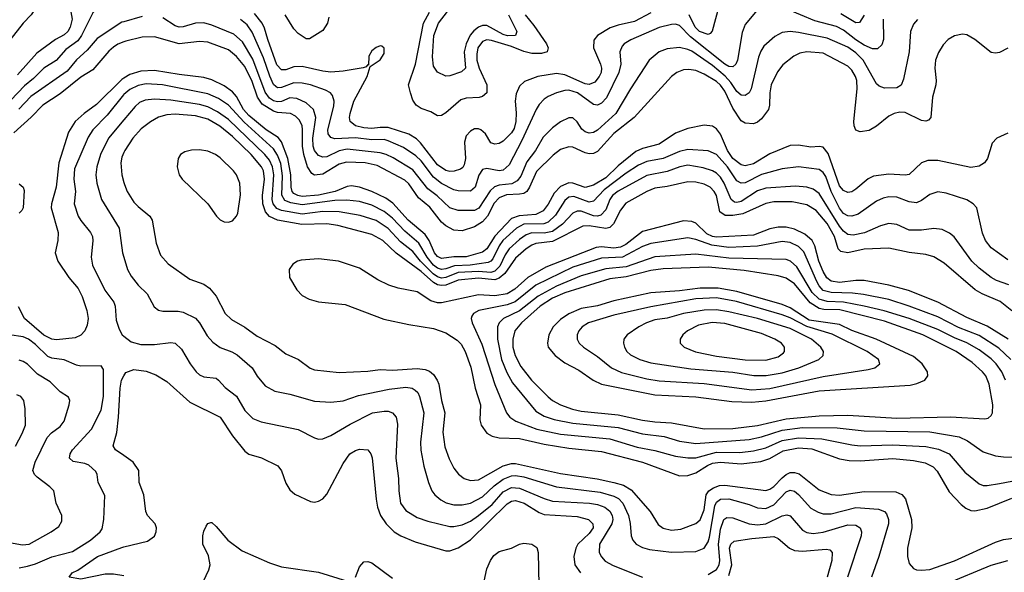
# Model space of a CAD drawing. Header units: inches. Extents: x 1308407 to 1441228, y 959628 to 1036311.
# Tile 631 of 656: x 1389493 to 1394293, y 1026713 to 1029407. Entities that reach past the tile are written whole.
import ezdxf

# ---------------------------------------------------------------- set-up
doc = ezdxf.new("R2010")
doc.units = ezdxf.units.IN
doc.header["$MEASUREMENT"] = 0
doc.layers.add('B3082', color=7, linetype='Continuous')
doc.layers.add('B3092', color=7, linetype='Continuous')

msp = doc.modelspace()

# ---------------------------------------------------------------- linework, layer by layer
at = {"layer": 'B3082', "color": 5}
for points, elevation in [([(1389957, 1030000), (1389936.9, 1029950), (1389924.7, 1029930), (1389887.1, 1029890), (1389850, 1029868), (1389727.9, 1029830), (1389670, 1029795.9), (1389630, 1029757.3), (1389577.3, 1029682.7), (1389563.1, 1029650), (1389558.2, 1029610), (1389542.5, 1029550), (1389543.9, 1029523.9), (1389560.6, 1029470), (1389561.4, 1029450), (1389548.5, 1029430), (1389509.1, 1029390.9), (1389390, 1029239.3)], 2680), ([(1390000, 1029649.3), (1389970, 1029643.4), (1389890, 1029636.5), (1389850, 1029625.2), (1389810, 1029601.7), (1389773.4, 1029570), (1389755.5, 1029544.5), (1389737.7, 1029510), (1389733.4, 1029490), (1389747.9, 1029410), (1389739.5, 1029370), (1389728.1, 1029350), (1389710, 1029333.5), (1389667.5, 1029310), (1389576.1, 1029243.9), (1389482, 1029138)], 2720), ([(1390000, 1029509.2), (1389926.5, 1029493.5), (1389886.2, 1029473.8), (1389850, 1029440.3), (1389794.8, 1029330), (1389775.9, 1029304.1), (1389717.7, 1029262.3), (1389671.1, 1029208.9), (1389610, 1029170.4), (1389559.6, 1029120.4), (1389515.4, 1029084.6), (1389450, 1029014)], 2740), ([(1390000, 1029397.3), (1389990, 1029394.6), (1389870, 1029315.2), (1389821.7, 1029258.3), (1389769, 1029211), (1389723.9, 1029156.1), (1389547.1, 1029032.9), (1389489.2, 1028970.8)], 2760), ([(1390000, 1029298.7), (1389971.8, 1029288.2), (1389950, 1029273.9), (1389926.6, 1029253.4), (1389850, 1029162.9), (1389790, 1029126.2), (1389690, 1029045.9), (1389605.3, 1028990), (1389548.4, 1028931.6), (1389463.7, 1028856.3)], 2780), ([(1390000, 1029121.7), (1389990, 1029115.6), (1389866.7, 1028993.3), (1389807.7, 1028950), (1389763.1, 1028910), (1389730, 1028859.2), (1389682.9, 1028710), (1389670.1, 1028590), (1389647.4, 1028510), (1389646.2, 1028490), (1389680.8, 1028370), (1389679.3, 1028330), (1389665.8, 1028270), (1389678.9, 1028230), (1389731.6, 1028150), (1389777.2, 1028097.2), (1389797.5, 1028057.5), (1389820.1, 1027990), (1389826, 1027950), (1389822.2, 1027917.8), (1389809.6, 1027890.4), (1389790.6, 1027869.4), (1389763.9, 1027856.1), (1389672.9, 1027847.1), (1389650, 1027849.1), (1389610, 1027868.5), (1389515.4, 1027950), (1389486.6, 1028006.6)], 2820), ([(1390000, 1029042), (1389998.9, 1029041.1), (1389918.4, 1028941.6), (1389848.9, 1028870), (1389825.8, 1028834.2), (1389760, 1028680), (1389756.6, 1028630), (1389765.4, 1028570), (1389758, 1028510), (1389777.4, 1028450), (1389790, 1028428.2), (1389838.5, 1028370), (1389847.1, 1028350), (1389849.4, 1028329.4), (1389841.5, 1028250), (1389847.4, 1028210), (1389908.2, 1028088.2), (1389952.4, 1028030), (1389959, 1028010), (1389962.9, 1027942.9), (1389977.6, 1027897.6), (1389992.4, 1027870), (1390000, 1027864.4)], 2840), ([(1390000, 1028918.3), (1389925.6, 1028830), (1389886.9, 1028750), (1389869, 1028690), (1389863.3, 1028650), (1389869.4, 1028610), (1389891.8, 1028530), (1389977.4, 1028390), (1389993.7, 1028270), (1390000, 1028249.7)], 2860), ([(1390000, 1028759.3), (1389990, 1028736.2), (1389986.1, 1028710), (1389990.1, 1028650), (1390000, 1028614.1)], 2880), ([(1389490, 1028606.4), (1389509.5, 1028590), (1389514.2, 1028574.2), (1389509.4, 1028490.6), (1389503.5, 1028476.5), (1389490, 1028463.7)], 2780), ([(1389490, 1026735.1), (1389530, 1026742.9), (1389570, 1026754.4), (1389650, 1026788.1), (1389750, 1026814), (1389838.5, 1026870), (1389885.6, 1026910), (1389894.5, 1026925.5), (1389902.9, 1026970), (1389907.2, 1027087.2), (1389875.3, 1027150), (1389870.8, 1027190), (1389864.5, 1027204.5), (1389830, 1027235.4), (1389810, 1027243.7), (1389753.8, 1027253.8), (1389735.4, 1027270), (1389738.2, 1027290), (1389750.7, 1027310), (1389842.7, 1027410), (1389890, 1027503.1), (1389901.2, 1027570), (1389900.9, 1027700.9), (1389890, 1027719.1), (1389790, 1027718.3), (1389770, 1027722.2), (1389709.1, 1027749.1), (1389650, 1027757.7), (1389630, 1027764.9), (1389570, 1027823.1), (1389535.2, 1027850), (1389510, 1027860.4), (1389443.1, 1027870)], 2840), ([(1389370, 1026871.5), (1389507.2, 1026847.2), (1389538.4, 1026850), (1389646.6, 1026910), (1389683.1, 1026936.9), (1389697.6, 1026962.4), (1389698.5, 1026990), (1389671.1, 1027050), (1389659.1, 1027110), (1389639.7, 1027130), (1389577.5, 1027177.5), (1389564.8, 1027190), (1389556.5, 1027210), (1389568.5, 1027250), (1389626, 1027370), (1389647.5, 1027392.5), (1389690, 1027423.6), (1389709.9, 1027450.1), (1389734.2, 1027530), (1389736.4, 1027550), (1389730, 1027566.6), (1389690, 1027592.2), (1389642, 1027642), (1389579.1, 1027679.1), (1389530, 1027728.2), (1389510, 1027741.4), (1389490, 1027747.5)], 2860), ([(1390000, 1027282.2), (1389960.4, 1027310), (1389948.7, 1027330), (1389965.6, 1027394.4), (1389974.8, 1027470), (1389981.9, 1027610), (1389988.8, 1027650), (1390000, 1027670)], 2820), ([(1389472.6, 1027327.4), (1389505.4, 1027390), (1389520.7, 1027430), (1389518.9, 1027510), (1389512.5, 1027550), (1389498, 1027570), (1389478.3, 1027578.3)], 2880), ([(1390000, 1026696.3), (1389950, 1026703.8), (1389910, 1026703.5), (1389790, 1026679.9), (1389733.6, 1026690), (1389748, 1026710), (1389776.3, 1026723.7), (1389872.5, 1026790), (1389990, 1026834), (1390000, 1026836.4)], 2820)]:
    msp.add_lwpolyline(points, dxfattribs=dict(at, elevation=elevation))
at = {"layer": 'B3092', "color": 5}
for points, elevation in [([(1391876, 1029430), (1391916.4, 1029350), (1391909.5, 1029330.5), (1391871.4, 1029328.6), (1391850, 1029334.2), (1391770, 1029378), (1391750, 1029378.9), (1391730, 1029371.2), (1391706.9, 1029353.1), (1391689, 1029331), (1391669.2, 1029290), (1391660.2, 1029250), (1391665.6, 1029170), (1391647.1, 1029153), (1391590, 1029133.6), (1391570, 1029131.9), (1391530, 1029150.9), (1391510, 1029180.9), (1391506.1, 1029226.1), (1391512.2, 1029330), (1391534.1, 1029390), (1391650, 1029541.1)], 2660), ([(1393096.7, 1029463.3), (1393030, 1029383.5), (1393014.8, 1029345.2), (1392991.8, 1029210), (1392984, 1029190), (1392970, 1029176.5), (1392950, 1029179.3), (1392930, 1029190.3), (1392763.8, 1029323.8), (1392710, 1029379.3), (1392690, 1029385.9), (1392670, 1029384.2), (1392610, 1029368.3), (1392471.8, 1029308.2), (1392440.7, 1029290), (1392430, 1029278), (1392418.6, 1029250), (1392424.1, 1029190), (1392413.9, 1029150), (1392353.1, 1029026.9), (1392330, 1028999.5), (1392310, 1028991.1), (1392290, 1028993.5), (1392212.6, 1029050), (1392170, 1029063.9), (1392150, 1029062.7), (1392109.2, 1029050.8), (1392070, 1029033.2), (1392050, 1029019), (1392025.8, 1028994.2), (1392010.1, 1028969.9), (1391941.2, 1028818.8), (1391879.7, 1028700.3), (1391850, 1028674.2), (1391830.5, 1028669.5), (1391770, 1028681.7), (1391750, 1028676.8), (1391730.9, 1028649.1), (1391714, 1028590), (1391690, 1028571.2), (1391630, 1028572.4), (1391610, 1028577.5), (1391550, 1028609.2), (1391510, 1028639.9), (1391450, 1028718.9), (1391424, 1028744), (1391364, 1028784), (1391290, 1028817.2), (1391270, 1028822.4), (1391210, 1028822), (1391130, 1028831.6), (1391030, 1028827), (1391010, 1028832.4), (1390997.4, 1028850), (1390995.9, 1028870), (1391025, 1028985), (1391026.5, 1029010), (1391018.3, 1029038.3), (1391008.6, 1029050), (1390983.1, 1029063.1), (1390910, 1029089.5), (1390870, 1029098.2), (1390830, 1029099.4), (1390770, 1029076.1), (1390750, 1029074.5), (1390741, 1029081), (1390730, 1029091.1), (1390711.5, 1029131.5), (1390681.7, 1029221.7), (1390626.4, 1029346.4), (1390601.9, 1029381.9), (1390570, 1029408.1)], 2740), ([(1392906, 1029490), (1392868.4, 1029351.6), (1392859.8, 1029340.2), (1392850, 1029334.2), (1392807.3, 1029350), (1392786.5, 1029370), (1392756.4, 1029430)], 2720), ([(1393702.6, 1029410), (1393704.2, 1029310), (1393695.6, 1029284.4), (1393674.9, 1029265.1), (1393650, 1029264.9), (1393610, 1029283.4), (1393569.3, 1029309.3), (1393510, 1029356.2), (1393474.7, 1029374.7), (1393370, 1029401.8), (1393230, 1029459.9)], 2740), ([(1390090, 1029422.3), (1390000, 1029397.3)], 2760), ([(1393870, 1029407.4), (1393850, 1029384.7), (1393836.3, 1029350), (1393828.9, 1029250), (1393802.5, 1029117.4), (1393790, 1029087.8), (1393770, 1029074.2), (1393710, 1029073.5), (1393683, 1029083), (1393670, 1029095.1), (1393604.8, 1029210), (1393570, 1029245.4), (1393530, 1029272.7), (1393430, 1029317.4), (1393290, 1029345), (1393250, 1029349.9), (1393210, 1029345.2), (1393175, 1029325), (1393121.6, 1029278.4), (1393106.2, 1029253.8), (1393095.7, 1029224.3), (1393059.8, 1029070), (1393049, 1029051), (1393030, 1029038.2), (1393010, 1029039.5), (1392990, 1029057), (1392960.6, 1029100.6), (1392932.1, 1029132.1), (1392870, 1029183.1), (1392770, 1029253.1), (1392750, 1029262.5), (1392710, 1029271.5), (1392650, 1029265), (1392610, 1029249.8), (1392562, 1029210), (1392470, 1029070.8), (1392398.5, 1028950), (1392310, 1028868.8), (1392290, 1028857.3), (1392270, 1028854.2), (1392250, 1028860.2), (1392233.6, 1028873.6), (1392210, 1028909.8), (1392190, 1028928.9), (1392170, 1028928.1), (1392130, 1028909), (1392090, 1028880.2), (1392045.2, 1028834.8), (1392007.3, 1028770), (1391965.8, 1028714.2), (1391935.3, 1028644.7), (1391918.9, 1028621.1), (1391892.9, 1028607.1), (1391830, 1028599.7), (1391807.5, 1028592.5), (1391786.9, 1028573.1), (1391731.6, 1028488.4), (1391710, 1028476.3), (1391630, 1028476.9), (1391590, 1028489.9), (1391528.7, 1028548.7), (1391482.8, 1028582.8), (1391410, 1028674.4), (1391313.6, 1028733.6), (1391278.9, 1028750), (1391250, 1028757.8), (1391090, 1028776), (1391050, 1028767.2), (1390990, 1028738.5), (1390970, 1028736.3), (1390950, 1028745), (1390930, 1028769.1), (1390923.6, 1028790), (1390922.6, 1028830), (1390936.5, 1028930), (1390924.6, 1028970), (1390890, 1029002.5), (1390843.6, 1029023.6), (1390810, 1029025.6), (1390770, 1029008.8), (1390750, 1029006), (1390730, 1029010.8), (1390710, 1029024.8), (1390690, 1029054.1), (1390630, 1029214.5), (1390579.8, 1029299.8), (1390537.3, 1029337.3), (1390430, 1029381.2), (1390390, 1029391.7), (1390350, 1029389.5), (1390290, 1029371.7), (1390270, 1029370.8), (1390250, 1029376.7), (1390190, 1029415.4)], 2760), ([(1392570, 1029440.5), (1392490, 1029397.8), (1392410, 1029381.2), (1392372.1, 1029367.9), (1392310.2, 1029330), (1392292.5, 1029307.5), (1392290.7, 1029270), (1392325.1, 1029190), (1392329.6, 1029170), (1392327.3, 1029150), (1392318, 1029130), (1392297.4, 1029102.6), (1392270, 1029091.5), (1392250, 1029095.2), (1392150, 1029138.4), (1392110, 1029144.2), (1392019.5, 1029130), (1391953.6, 1029106.4), (1391930, 1029082.7), (1391913.6, 1029046.4), (1391908.2, 1029010), (1391913.4, 1028953.4), (1391911.4, 1028911.4), (1391902.8, 1028877.2), (1391890, 1028855), (1391850, 1028814.2), (1391830, 1028803.6), (1391810, 1028800.2), (1391790, 1028807.4), (1391763.1, 1028850), (1391741.2, 1028870), (1391730, 1028874.9), (1391710, 1028874.8), (1391690, 1028864), (1391670, 1028840.2), (1391661.2, 1028810), (1391666.8, 1028730), (1391659.9, 1028700.1), (1391652.8, 1028687.2), (1391641.3, 1028678.7), (1391611.3, 1028668.7), (1391590, 1028667.4), (1391570, 1028671.2), (1391530, 1028699.2), (1391447.4, 1028807.4), (1391426.7, 1028826.7), (1391390, 1028848.8), (1391290, 1028880.8), (1391250, 1028882), (1391210, 1028877.1), (1391170, 1028880.1), (1391130.3, 1028890.3), (1391104.1, 1028910), (1391100.4, 1028930), (1391103.9, 1028950), (1391122.2, 1029010), (1391187.4, 1029130), (1391200.9, 1029179.1), (1391250, 1029210.6), (1391270, 1029242.8), (1391270, 1029268), (1391257.6, 1029277.6), (1391250, 1029279.5), (1391230, 1029271.5), (1391210, 1029255.6), (1391194.4, 1029230), (1391194, 1029186), (1391190, 1029188.7), (1391182.5, 1029177.5), (1391167.1, 1029172.9), (1391070, 1029156.4), (1391010, 1029151.6), (1390970, 1029156), (1390870, 1029179.6), (1390830, 1029177.6), (1390790, 1029163.2), (1390770, 1029162.6), (1390747.1, 1029187.1), (1390702.2, 1029310), (1390686.4, 1029366.5), (1390674.5, 1029390), (1390637.1, 1029437.1)], 2720), ([(1391000.1, 1029419.9), (1390993.7, 1029390), (1390970, 1029354.4), (1390906, 1029314), (1390890, 1029314.5), (1390850, 1029339.9), (1390830, 1029361.8), (1390787.2, 1029430)], 2680), ([(1391957.6, 1029430), (1391999.5, 1029379.5), (1392060.7, 1029290), (1392069.4, 1029270), (1392064.9, 1029250), (1392037.1, 1029242.9), (1391990, 1029242.7), (1391950, 1029251.6), (1391890, 1029277), (1391793.6, 1029306.4), (1391770, 1029308.8), (1391750, 1029300.5), (1391727.2, 1029270), (1391721.4, 1029238.6), (1391722.2, 1029210), (1391733, 1029170), (1391769.7, 1029090), (1391769.6, 1029050.4), (1391750, 1029033.3), (1391732.2, 1029027.8), (1391670, 1029024), (1391643.4, 1029016.6), (1391570, 1028952.5), (1391550, 1028940.8), (1391530, 1028937.6), (1391498.1, 1028958.1), (1391450, 1028974.4), (1391425, 1028990), (1391410, 1029015.1), (1391397.4, 1029050), (1391389.2, 1029090), (1391422.5, 1029190), (1391461.6, 1029390), (1391490, 1029443.1)], 2680), ([(1393610, 1029429.7), (1393587, 1029393), (1393570, 1029391.2), (1393496.4, 1029436.4)], 2720), ([(1394310, 1029267.7), (1394270, 1029246.6), (1394250, 1029243.7), (1394230, 1029247), (1394150, 1029311.2), (1394110, 1029333), (1394090, 1029337.1), (1394050, 1029328.5), (1394019.5, 1029310), (1393994.9, 1029285.1), (1393972.2, 1029247.8), (1393958.5, 1029210), (1393954.2, 1029170), (1393961.4, 1029110), (1393959.3, 1029090), (1393943, 1029030), (1393935.5, 1028930), (1393923.2, 1028916.8), (1393910, 1028912.6), (1393890, 1028915.8), (1393810, 1028955.1), (1393783.5, 1028956.5), (1393757, 1028950), (1393730, 1028936), (1393670, 1028887.7), (1393633.8, 1028866.2), (1393590, 1028859.8), (1393570, 1028867.9), (1393561, 1028890), (1393559.5, 1028910), (1393576.4, 1029070), (1393573.7, 1029110), (1393567.7, 1029130), (1393550, 1029160.9), (1393530, 1029181.3), (1393410, 1029243.7), (1393330.1, 1029249.9), (1393296.4, 1029243.6), (1393267.9, 1029230), (1393212.9, 1029187), (1393187.6, 1029152.4), (1393157.3, 1029090), (1393149.7, 1029050), (1393149.2, 1028990.8), (1393143.4, 1028970), (1393110, 1028924.3), (1393090, 1028906.8), (1393070, 1028899.3), (1393030, 1028901.9), (1393010, 1028914.1), (1392970, 1028975), (1392930, 1029058.7), (1392910, 1029087.4), (1392890, 1029105.6), (1392830, 1029142.1), (1392790, 1029159.5), (1392755.3, 1029164.7), (1392730, 1029162.4), (1392697.4, 1029150), (1392670.6, 1029129.4), (1392489.3, 1028930.7), (1392390, 1028851.7), (1392310, 1028764.6), (1392290, 1028755), (1392270, 1028753), (1392250, 1028757.3), (1392190, 1028784.9), (1392170, 1028787.3), (1392130, 1028775), (1392093.5, 1028746.5), (1392013.3, 1028666.7), (1391978.1, 1028590), (1391964.6, 1028570), (1391950, 1028559.9), (1391930, 1028555.8), (1391866, 1028554), (1391830, 1028538), (1391806.7, 1028513.3), (1391773.5, 1028450), (1391750, 1028422.1), (1391710, 1028397.5), (1391650, 1028377), (1391610, 1028381.2), (1391570, 1028402.2), (1391550, 1028420.6), (1391493, 1028493), (1391437.9, 1028537.9), (1391390, 1028606.1), (1391370, 1028625.4), (1391235.9, 1028695.9), (1391177, 1028710), (1391086.9, 1028713.1), (1391050, 1028702.9), (1390970, 1028653.4), (1390930, 1028649.5), (1390917.3, 1028657.3), (1390896.5, 1028690), (1390877.5, 1028750), (1390871.8, 1028790), (1390872.2, 1028872.2), (1390869.2, 1028890), (1390856.7, 1028916.7), (1390837, 1028937), (1390813.8, 1028950), (1390750, 1028955), (1390730, 1028961.2), (1390674.6, 1028994.6), (1390651.7, 1029030), (1390625.6, 1029105.6), (1390590, 1029179.6), (1390550, 1029227.3), (1390510, 1029260.1), (1390410, 1029297.9), (1390370, 1029301.3), (1390270, 1029289.9), (1390150, 1029323.8), (1390090, 1029322.5), (1390010, 1029302.5), (1390000, 1029298.7)], 2780), ([(1394310, 1028853.3), (1394256.3, 1028830), (1394234.7, 1028805.3), (1394212.2, 1028730), (1394197.6, 1028710), (1394170, 1028693.1), (1394130, 1028687.3), (1393970, 1028720.5), (1393920.1, 1028719.9), (1393890, 1028709), (1393830, 1028652.2), (1393810, 1028649.3), (1393730, 1028653.4), (1393656.3, 1028643.7), (1393629.3, 1028630.7), (1393570, 1028580.2), (1393550, 1028568.5), (1393530, 1028564.7), (1393510, 1028573.8), (1393490, 1028597), (1393434, 1028754), (1393410, 1028786.1), (1393390, 1028789.2), (1393350, 1028785), (1393290, 1028794.6), (1393250, 1028793.5), (1393150, 1028753.5), (1393070, 1028703.6), (1393030, 1028695.1), (1393010, 1028700.1), (1392970, 1028731), (1392943.1, 1028770), (1392910, 1028848.2), (1392890, 1028874.9), (1392870, 1028888.4), (1392830, 1028892.9), (1392750, 1028877.4), (1392690, 1028854.6), (1392610, 1028800.1), (1392530, 1028779.4), (1392496.3, 1028763.7), (1392410, 1028694.4), (1392350, 1028636.3), (1392290, 1028600.1), (1392250, 1028588.8), (1392190, 1028610.7), (1392170, 1028612.3), (1392130, 1028594.6), (1392097.9, 1028562.1), (1392070, 1028507.5), (1392044.5, 1028475.5), (1392010, 1028456.8), (1391928.4, 1028451.6), (1391890, 1028437.6), (1391808.7, 1028351.3), (1391770, 1028290.4), (1391750, 1028273.1), (1391670, 1028251.2), (1391610, 1028250.9), (1391550, 1028242.2), (1391530, 1028251.9), (1391515.9, 1028270), (1391489.7, 1028330), (1391470, 1028359.7), (1391386.4, 1028430), (1391312.3, 1028512.3), (1391277.3, 1028537.3), (1391210.2, 1028570.2), (1391150, 1028590.3), (1391110, 1028597), (1391090, 1028593.8), (1391030.2, 1028569.8), (1390949.2, 1028550.8), (1390870, 1028545.2), (1390849.2, 1028549.2), (1390830, 1028559.4), (1390820.8, 1028570), (1390816.5, 1028590), (1390814.7, 1028650), (1390800.1, 1028730), (1390770, 1028811.4), (1390752.9, 1028832.9), (1390693.8, 1028870), (1390610, 1028939.3), (1390584.5, 1028970), (1390550, 1029033.3), (1390530, 1029055.7), (1390490, 1029085.2), (1390430, 1029113.7), (1390390, 1029125.2), (1390270, 1029139.1), (1390150, 1029159.2), (1390083.2, 1029156.8), (1390030, 1029139.9), (1390000, 1029121.7)], 2820), ([(1394310, 1028235.8), (1394230, 1028294.4), (1394201.7, 1028330), (1394186.4, 1028366.4), (1394158.7, 1028490), (1394141.3, 1028510), (1394110, 1028528.7), (1394010, 1028561.1), (1393970, 1028567.2), (1393930, 1028555.3), (1393890, 1028524.8), (1393865.3, 1028514.7), (1393830, 1028518.5), (1393770, 1028542.1), (1393730, 1028544.1), (1393702.4, 1028537.6), (1393670, 1028522.7), (1393581.2, 1028458.8), (1393550, 1028449.9), (1393530, 1028451.4), (1393510, 1028462.9), (1393490, 1028488.9), (1393450, 1028570), (1393422.4, 1028642.4), (1393410, 1028662.2), (1393390, 1028676.4), (1393290, 1028689), (1393210, 1028680.1), (1393110, 1028652.6), (1393030, 1028612.3), (1393010, 1028609.5), (1392990, 1028621.9), (1392943.8, 1028690), (1392890, 1028750.4), (1392850, 1028768.4), (1392750, 1028774.2), (1392710, 1028765.2), (1392630, 1028730.7), (1392550, 1028715.1), (1392510, 1028697.4), (1392450, 1028659.5), (1392342.4, 1028577.6), (1392290, 1028521.9), (1392270, 1028517.7), (1392194.9, 1028545.1), (1392170, 1028541.2), (1392150, 1028526), (1392105.2, 1028454.8), (1392070, 1028419.8), (1392048.6, 1028411.4), (1391950.2, 1028409.8), (1391914.2, 1028390), (1391848, 1028330), (1391830, 1028305.3), (1391798.8, 1028241.2), (1391790, 1028229.6), (1391777.3, 1028222.7), (1391688.9, 1028211.1), (1391612.1, 1028207.9), (1391570, 1028191.7), (1391550, 1028189.1), (1391530, 1028195.5), (1391510, 1028210.5), (1391478.8, 1028250), (1391438.2, 1028318.2), (1391370, 1028376.7), (1391310, 1028439.6), (1391270, 1028472.6), (1391210, 1028503.4), (1391150, 1028521.5), (1391087.4, 1028527.4), (1391030, 1028524.9), (1390870, 1028505.1), (1390814.8, 1028514.8), (1390786, 1028526), (1390771.2, 1028551.1), (1390774.2, 1028645.8), (1390765.5, 1028705.5), (1390750, 1028746.5), (1390730, 1028778.3), (1390587.1, 1028907.1), (1390510, 1028990.3), (1390462.5, 1029022.5), (1390410, 1029045.8), (1390189, 1029089), (1390110, 1029093.9), (1390070, 1029086.3), (1390030, 1029066.3), (1390000, 1029042)], 2840), ([(1394315.1, 1028115.1), (1394255.6, 1028135.6), (1394229.9, 1028149.9), (1394170, 1028196.1), (1394134.3, 1028230), (1394048.3, 1028348.3), (1394026.4, 1028366.4), (1393990, 1028383.7), (1393950, 1028389), (1393890, 1028380.8), (1393830, 1028380.2), (1393770, 1028409.2), (1393730, 1028413.1), (1393690, 1028401.3), (1393612.3, 1028367.7), (1393555.9, 1028355.9), (1393530, 1028359.7), (1393510, 1028375.6), (1393490, 1028400.1), (1393390, 1028559), (1393360.8, 1028580.8), (1393330, 1028590.4), (1393275.6, 1028595.6), (1393130, 1028586.5), (1393090, 1028572.7), (1393010, 1028520.9), (1392990, 1028515.9), (1392978.1, 1028518.1), (1392960.9, 1028530), (1392928.3, 1028610), (1392910, 1028639.4), (1392890, 1028659), (1392870, 1028670.3), (1392825.1, 1028685.1), (1392750, 1028697.6), (1392710.7, 1028689.3), (1392650, 1028666.4), (1392550, 1028647.1), (1392410, 1028570.5), (1392383.4, 1028550), (1392369.7, 1028530), (1392350, 1028480.9), (1392325.7, 1028454.3), (1392310, 1028449.3), (1392290, 1028450.9), (1392230, 1028472.8), (1392210, 1028473.9), (1392190, 1028463.6), (1392139.7, 1028410), (1392090, 1028374), (1392050, 1028365.8), (1391990, 1028367.7), (1391962.2, 1028357.8), (1391930, 1028336), (1391879.2, 1028290), (1391859, 1028261), (1391834.1, 1028205.9), (1391810, 1028180.7), (1391790, 1028174.7), (1391730, 1028178.8), (1391630, 1028174.1), (1391570, 1028149.6), (1391550, 1028147.5), (1391530, 1028153.3), (1391507.9, 1028167.9), (1391447.7, 1028230), (1391410, 1028277.2), (1391350, 1028324), (1391289.2, 1028389.2), (1391230, 1028427.5), (1391153.1, 1028453.1), (1391050, 1028470.2), (1390970, 1028471.7), (1390870, 1028459.1), (1390770, 1028476.3), (1390746.4, 1028486.4), (1390728.9, 1028508.9), (1390724.1, 1028530), (1390732.5, 1028650), (1390726, 1028690), (1390710, 1028723), (1390687.5, 1028750), (1390510, 1028921.2), (1390457.8, 1028957.8), (1390410, 1028981.8), (1390370, 1028994.4), (1390230, 1029015.2), (1390150, 1029020.3), (1390104.9, 1029015.1), (1390077.3, 1029002.7), (1390055.6, 1028984.4), (1390000, 1028918.3)], 2860), ([(1394330, 1027988), (1394272.8, 1028032.7), (1394186.2, 1028070), (1394150.6, 1028090), (1394000.4, 1028220.4), (1393950, 1028250.5), (1393910, 1028261.6), (1393830, 1028271.9), (1393730, 1028293.7), (1393610, 1028287.6), (1393530, 1028269.9), (1393497, 1028277), (1393483.4, 1028290), (1393465.5, 1028350), (1393430, 1028413.2), (1393376.2, 1028476.2), (1393330, 1028504.5), (1393258.8, 1028518.8), (1393170, 1028519.6), (1393130, 1028510.3), (1393019.3, 1028460.7), (1392970, 1028452.4), (1392932.9, 1028452.9), (1392906.8, 1028470), (1392890.6, 1028550), (1392879.2, 1028570), (1392858.8, 1028590), (1392830, 1028604.7), (1392790, 1028615.2), (1392750, 1028616.2), (1392650, 1028593.6), (1392590, 1028585.2), (1392550, 1028569), (1392448.2, 1028511.8), (1392421.7, 1028478.3), (1392387.5, 1028412.5), (1392370, 1028393.2), (1392350, 1028388.8), (1392270, 1028402.1), (1392238.9, 1028401.1), (1392090, 1028325), (1392010, 1028315.3), (1391990, 1028307.6), (1391962.5, 1028290), (1391910, 1028244.8), (1391858, 1028170), (1391830, 1028146.7), (1391810, 1028139.6), (1391730, 1028146.6), (1391630, 1028137.2), (1391570, 1028113.5), (1391550, 1028110.5), (1391530, 1028114.9), (1391510, 1028126.6), (1391450, 1028179.1), (1391328.3, 1028268.3), (1391264, 1028330), (1391210, 1028360.1), (1391043.5, 1028403.5), (1390990, 1028411.3), (1390869, 1028409), (1390749.7, 1028429.7), (1390710, 1028447.2), (1390690.6, 1028470.6), (1390677.4, 1028510), (1390676.5, 1028550), (1390686.5, 1028630), (1390680.7, 1028670), (1390671.5, 1028690), (1390621.6, 1028750), (1390530, 1028836.9), (1390468.4, 1028888.4), (1390410, 1028922.2), (1390350, 1028937.7), (1390250, 1028946.1), (1390210, 1028943.8), (1390170, 1028931.9), (1390130, 1028909.9), (1390084.4, 1028875.6), (1390045.1, 1028830), (1390004.6, 1028770), (1390000, 1028759.3)], 2880), ([(1390000, 1028614.1), (1390003, 1028603), (1390016.3, 1028570), (1390050, 1028517.8), (1390070, 1028495.8), (1390127.2, 1028450), (1390138.5, 1028430), (1390158.4, 1028318.4), (1390179.3, 1028259.3), (1390216.8, 1028216.8), (1390322, 1028142), (1390390, 1028117.1), (1390418.5, 1028098.5), (1390450, 1028059), (1390494.7, 1027974.7), (1390525.1, 1027945.1), (1390590, 1027908.6), (1390650, 1027864.6), (1390738.1, 1027818.1), (1390790, 1027778.6), (1390852, 1027750), (1390908.9, 1027708.9), (1390930, 1027700.2), (1391050, 1027686.3), (1391190, 1027693.2), (1391250, 1027701.9), (1391310, 1027698.8), (1391430, 1027707.3), (1391470, 1027702.3), (1391490, 1027693.9), (1391510, 1027677.8), (1391528.4, 1027650), (1391535.5, 1027630), (1391548.8, 1027550), (1391566, 1027490), (1391555.7, 1027395.7), (1391565, 1027325), (1391586.2, 1027266.2), (1391610, 1027220.9), (1391631.7, 1027191.7), (1391659.5, 1027170), (1391690, 1027160.5), (1391730, 1027164.3), (1391850, 1027232), (1391890, 1027243.4), (1391910, 1027243.7), (1392130, 1027194.8), (1392308.7, 1027168.7), (1392390, 1027151.4), (1392437.1, 1027137.1), (1392474.4, 1027114.4), (1392566.3, 1027010), (1392605.8, 1026945.8), (1392630, 1026928.1), (1392670, 1026917.9), (1392716.9, 1026923.1), (1392790, 1026951.5), (1392810, 1026969.4), (1392830, 1027018.3), (1392839.9, 1027090), (1392853.5, 1027110), (1392874.9, 1027125.1), (1392904.5, 1027135.5), (1392930, 1027138.3), (1393130, 1027112.3), (1393150, 1027117.6), (1393170, 1027131.4), (1393210, 1027174.2), (1393230, 1027190.4), (1393250, 1027198.8), (1393270, 1027200.3), (1393292.8, 1027192.8), (1393390, 1027115.5), (1393450, 1027091.6), (1393490, 1027089.7), (1393610, 1027106.2), (1393764.9, 1027104.9), (1393793, 1027093), (1393811.2, 1027071.2), (1393841.6, 1026970), (1393843, 1026930), (1393821.3, 1026830), (1393822, 1026790), (1393830, 1026756.3), (1393850, 1026731.8), (1393865.2, 1026725.2), (1393890, 1026722.7), (1393930, 1026727.2), (1394050, 1026769.6), (1394250, 1026859.9), (1394290, 1026873), (1394350, 1026880.6)], 2880), ([(1394312.7, 1027850), (1394210, 1027913.3), (1394110, 1027954.8), (1393970, 1028030.3), (1393826.1, 1028086.1), (1393730, 1028113), (1393610, 1028135.2), (1393570, 1028136), (1393490, 1028126.6), (1393450, 1028132.9), (1393428.6, 1028148.6), (1393410, 1028179.2), (1393389.7, 1028230), (1393370, 1028305), (1393355.8, 1028330), (1393321.2, 1028361.2), (1393270, 1028385.9), (1393230, 1028395.2), (1393190, 1028395.7), (1393150, 1028386.9), (1393070, 1028356), (1392890, 1028346.4), (1392870, 1028350.4), (1392843.6, 1028363.6), (1392790, 1028414.8), (1392770, 1028424), (1392730, 1028426.7), (1392530, 1028374.6), (1392448.1, 1028311.9), (1392422.2, 1028297.8), (1392390, 1028292.8), (1392330, 1028299.6), (1392303.6, 1028296.4), (1392058.6, 1028201.4), (1391970, 1028150.6), (1391907.2, 1028092.8), (1391869.6, 1028070.4), (1391810, 1028061.6), (1391730, 1028065.7), (1391550, 1028027.5), (1391530, 1028027), (1391496.5, 1028036.5), (1391430, 1028079.7), (1391338.1, 1028098.1), (1391292.5, 1028112.5), (1391238.9, 1028138.9), (1391150, 1028195), (1391046.6, 1028230), (1390950, 1028242), (1390865.4, 1028234.5), (1390847.3, 1028230), (1390824.5, 1028215.5), (1390806.4, 1028190), (1390808.8, 1028150), (1390843.6, 1028090), (1390870, 1028063.2), (1390904.3, 1028044.3), (1390950, 1028030.9), (1391079, 1028019), (1391267.8, 1027947.8), (1391390, 1027921.5), (1391510, 1027902), (1391570, 1027880.4), (1391625, 1027845), (1391644.5, 1027824.5), (1391665.5, 1027790), (1391692.9, 1027712.9), (1391714.2, 1027610), (1391739.1, 1027530), (1391736, 1027456), (1391742, 1027430), (1391770, 1027391.8), (1391796.2, 1027376.2), (1391830, 1027368.7), (1391930, 1027365.5), (1392050, 1027337.2), (1392170, 1027318.6), (1392330, 1027301.2), (1392529.5, 1027249.5), (1392710, 1027182.9), (1392750, 1027185.6), (1392790, 1027198), (1392845.7, 1027234.3), (1392870, 1027245.1), (1392910, 1027249.3), (1393010, 1027241), (1393106.9, 1027253.1), (1393150, 1027268.5), (1393215.2, 1027304.8), (1393290, 1027319.9), (1393354.3, 1027314.3), (1393490, 1027265.8), (1393537.3, 1027257.3), (1393590, 1027255.6), (1393750, 1027267), (1393850, 1027258.6), (1393906.7, 1027246.6), (1393946.9, 1027226.9), (1393965.4, 1027205.4), (1394025, 1027105), (1394082.9, 1027042.9), (1394105, 1027025), (1394130, 1027014.6), (1394150, 1027012.5), (1394210, 1027024.9), (1394330, 1027073.8)], 2920), ([(1394325.5, 1027750), (1394266.2, 1027806.2), (1394170, 1027867.3), (1394070, 1027906.8), (1393970, 1027957.8), (1393830, 1028011), (1393730, 1028042.4), (1393607.5, 1028067.4), (1393553.9, 1028073.9), (1393450, 1028076.3), (1393410, 1028087.6), (1393390, 1028109.1), (1393378.8, 1028130), (1393315.5, 1028275.5), (1393290, 1028301.5), (1393250, 1028320.7), (1393210, 1028325.5), (1393090, 1028302.8), (1392950, 1028296.7), (1392867.4, 1028307.4), (1392790, 1028336.1), (1392750, 1028343.8), (1392570, 1028315.7), (1392530, 1028301.2), (1392431.4, 1028248.6), (1392330, 1028244.1), (1392190, 1028199.8), (1392010, 1028112.1), (1391909.1, 1028030.9), (1391870, 1028017.6), (1391732, 1027990), (1391705.7, 1027974.3), (1391697.8, 1027962.2), (1391694.5, 1027950), (1391698.3, 1027930), (1391746, 1027826), (1391809, 1027629), (1391867, 1027490), (1391882.9, 1027470), (1391911.3, 1027450), (1392013.6, 1027410), (1392130, 1027386.1), (1392370, 1027363.2), (1392503.7, 1027323.8), (1392590, 1027306.7), (1392690, 1027279.9), (1392750.4, 1027270.4), (1392790, 1027271.1), (1392890, 1027297.9), (1393003.3, 1027296.7), (1393070, 1027305.1), (1393130, 1027320.2), (1393210, 1027355.9), (1393290, 1027367.9), (1393403.8, 1027363.8), (1393550, 1027333.9), (1393589.9, 1027330.1), (1393750, 1027334.8), (1393910, 1027326.3), (1393973, 1027313), (1394025, 1027290), (1394100.4, 1027200.4), (1394170, 1027144.7), (1394190, 1027136.5), (1394210, 1027135.5), (1394270, 1027146.4), (1394330, 1027157.1)], 2940), ([(1394298.4, 1027650), (1394281.8, 1027690), (1394253.5, 1027730), (1394230, 1027753.3), (1394170, 1027797.1), (1394111.1, 1027831.1), (1394050, 1027855.7), (1393970, 1027896.4), (1393830, 1027950.2), (1393708.1, 1027988.1), (1393610, 1028011), (1393510, 1028030.4), (1393430, 1028033.1), (1393390, 1028044.7), (1393356.6, 1028076.6), (1393281.8, 1028201.8), (1393250.6, 1028230), (1393230, 1028238.1), (1392950, 1028244.8), (1392790, 1028264.6), (1392590, 1028251.6), (1392450, 1028202.2), (1392350, 1028192.1), (1392230, 1028158.4), (1392110, 1028107.9), (1392021.3, 1028058.7), (1391930, 1027987.9), (1391851.6, 1027950), (1391830.1, 1027930), (1391821.7, 1027910), (1391823, 1027850), (1391841.9, 1027750), (1391867.7, 1027687.7), (1391896.1, 1027636.1), (1392010, 1027498.3), (1392050, 1027473.6), (1392098.1, 1027458.1), (1392190, 1027440.1), (1392410, 1027418.7), (1392530, 1027387.6), (1392634.5, 1027374.5), (1392710, 1027352.5), (1392790, 1027341.7), (1393050, 1027361.1), (1393110, 1027373.3), (1393210, 1027406.3), (1393310, 1027418.5), (1393478, 1027418), (1393610, 1027402.7), (1393930, 1027397.8), (1394073.2, 1027373.2), (1394114.1, 1027354.1), (1394190, 1027301), (1394250, 1027280.2), (1394290, 1027275.4), (1394405.3, 1027274.7)], 2960), ([(1390000, 1028249.7), (1390018.5, 1028190), (1390036.9, 1028156.9), (1390070, 1028112.9), (1390114, 1028070), (1390147.8, 1028007.8), (1390170, 1027991.6), (1390190, 1027986.2), (1390265.4, 1027985.5), (1390290, 1027980.6), (1390350, 1027951.9), (1390370.1, 1027930), (1390406.5, 1027866.5), (1390434.7, 1027834.7), (1390469.6, 1027809.6), (1390527.8, 1027787.8), (1390552.6, 1027772.6), (1390626.9, 1027710), (1390650, 1027668.9), (1390690, 1027622), (1390735.9, 1027595.9), (1390810, 1027582.2), (1390930, 1027547.7), (1391010, 1027543), (1391070, 1027548.8), (1391145.3, 1027574.7), (1391293.6, 1027606.4), (1391375.3, 1027615.3), (1391406.4, 1027610), (1391421.4, 1027601.4), (1391433.1, 1027590), (1391441.7, 1027570), (1391463.1, 1027490), (1391447.1, 1027347.1), (1391448.9, 1027308.9), (1391463.9, 1027230), (1391486.2, 1027150), (1391502, 1027110), (1391516.9, 1027090), (1391546.5, 1027066.5), (1391572.4, 1027052.4), (1391610, 1027042.2), (1391650, 1027042.5), (1391690, 1027049.6), (1391750, 1027080.5), (1391805.9, 1027134.1), (1391850, 1027167.2), (1391890, 1027183.7), (1391910, 1027185), (1391950, 1027178), (1392110, 1027129.4), (1392323, 1027103), (1392390, 1027084.3), (1392412, 1027072), (1392433.2, 1027050), (1392461.1, 1026990), (1392469.5, 1026950.5), (1392474.3, 1026890), (1392481.6, 1026870), (1392499, 1026850), (1392530, 1026833.2), (1392564.1, 1026824.1), (1392670, 1026810.8), (1392790, 1026815.1), (1392830, 1026830.2), (1392850, 1026861.8), (1392856.1, 1026883.9), (1392882.8, 1027037.2), (1392890, 1027054.4), (1392910, 1027070.1), (1392950, 1027071.2), (1393050, 1027043.3), (1393090, 1027027.4), (1393130, 1027024.8), (1393170, 1027042.1), (1393230, 1027105.4), (1393250, 1027114.2), (1393270, 1027108.4), (1393290, 1027091.8), (1393350, 1027025.8), (1393385.5, 1027005.5), (1393410, 1026997.8), (1393450, 1026998), (1393570, 1027028.5), (1393680.6, 1027020.6), (1393709, 1027010), (1393718.6, 1026998.6), (1393728.9, 1026970), (1393728.4, 1026950), (1393681, 1026790), (1393645.5, 1026690)], 2860), ([(1390000, 1027864.4), (1390037, 1027837), (1390084, 1027824), (1390150, 1027824.1), (1390230, 1027833.7), (1390250, 1027829.3), (1390281.4, 1027801.4), (1390323.5, 1027730), (1390353.4, 1027690), (1390370, 1027675), (1390390, 1027665.5), (1390450, 1027659.3), (1390462.8, 1027650), (1390494.3, 1027614.3), (1390550, 1027571.9), (1390590, 1027502.4), (1390630, 1027462), (1390670, 1027446.3), (1390850, 1027409.4), (1390930, 1027367.8), (1390950, 1027362.3), (1390970, 1027364), (1391010, 1027379.3), (1391104.8, 1027435.2), (1391213.6, 1027490), (1391270, 1027498.9), (1391290, 1027498), (1391310.7, 1027490.7), (1391328.7, 1027468.7), (1391334.5, 1027434.5), (1391326.1, 1027270), (1391340.4, 1027170), (1391341.2, 1027110), (1391348.8, 1027050), (1391374.7, 1027014.7), (1391430, 1026979.8), (1391481.9, 1026961.9), (1391590, 1026936.9), (1391610, 1026936.6), (1391650, 1026945.1), (1391690, 1026963), (1391730, 1026990.4), (1391795.7, 1027044.3), (1391850, 1027105.2), (1391890, 1027125.8), (1391930, 1027123.6), (1392050, 1027072), (1392090, 1027060.3), (1392270.3, 1027050.3), (1392310, 1027044.3), (1392345.4, 1027030), (1392370, 1027010.7), (1392381.9, 1026990), (1392385, 1026970), (1392379.9, 1026950), (1392320.1, 1026850), (1392318.2, 1026810), (1392328.6, 1026788.6), (1392347.7, 1026767.7), (1392386.4, 1026746.4), (1392529.6, 1026689.6)], 2840), ([(1390000, 1027670), (1390010, 1027687.8), (1390050, 1027701), (1390110, 1027693.2), (1390155.9, 1027675.9), (1390210, 1027643.2), (1390322.6, 1027542.7), (1390469.6, 1027469.6), (1390530, 1027377.8), (1390590, 1027303.9), (1390610, 1027289.4), (1390671.4, 1027271.4), (1390751.8, 1027231.8), (1390768.4, 1027208.4), (1390790, 1027147.7), (1390810, 1027114.4), (1390834.6, 1027094.6), (1390910, 1027057.4), (1390930, 1027054.6), (1390950, 1027059), (1390970, 1027071.3), (1390990, 1027093.6), (1391070, 1027243.2), (1391102.4, 1027290), (1391130, 1027307.3), (1391150, 1027312.9), (1391190, 1027310.3), (1391205.5, 1027290), (1391211.3, 1027271.3), (1391230.1, 1027070), (1391237.3, 1027030), (1391252.5, 1026990), (1391278.8, 1026950), (1391318.9, 1026910), (1391350.5, 1026890.5), (1391420.8, 1026860.8), (1391570, 1026818.3), (1391590, 1026818.3), (1391630, 1026831.5), (1391690, 1026871.6), (1391870, 1027046.2), (1391890, 1027060.5), (1391910, 1027063.8), (1391952.9, 1027050), (1392024.9, 1027004.9), (1392050, 1026994.3), (1392210, 1026985.7), (1392265.5, 1026970), (1392286.7, 1026950), (1392288.1, 1026930), (1392270, 1026902.2), (1392214, 1026850), (1392203.6, 1026830), (1392195.2, 1026790), (1392198.9, 1026750), (1392226.3, 1026710)], 2820), ([(1390000, 1026836.4), (1390115.6, 1026864.4), (1390150, 1026889.1), (1390158.9, 1026910), (1390159.3, 1026930), (1390152.8, 1026950), (1390116.1, 1026990), (1390107.9, 1027010), (1390097.5, 1027090), (1390075.9, 1027150), (1390073.7, 1027210), (1390045.8, 1027250), (1390000, 1027282.2)], 2820), ([(1392850, 1026702.6), (1392890, 1026726.8), (1392903.5, 1026750), (1392907, 1026770), (1392900.6, 1026850), (1392910, 1026922.7), (1392926, 1026970), (1392940.6, 1026979.4), (1392970, 1026978), (1393049.4, 1026949.4), (1393090, 1026944.1), (1393130, 1026949.7), (1393210, 1026988.6), (1393233.6, 1026993.6), (1393250, 1026988.6), (1393310, 1026919), (1393330, 1026907.8), (1393361.6, 1026901.6), (1393410, 1026908.1), (1393530, 1026944.5), (1393570, 1026942.8), (1393591.1, 1026930), (1393597.6, 1026910), (1393595.3, 1026890), (1393529.1, 1026690)], 2840), ([(1390388.3, 1026670), (1390415.4, 1026724.6), (1390421.4, 1026750), (1390413.2, 1026793.2), (1390385.6, 1026850), (1390385.5, 1026890), (1390390, 1026913), (1390401.7, 1026938.3), (1390410, 1026950.6), (1390424.4, 1026955.6), (1390430, 1026956.4), (1390450, 1026937), (1390507.4, 1026870), (1390577.7, 1026817.7), (1390710, 1026759), (1390770, 1026739.2), (1390950, 1026713.8), (1391090.7, 1026669.3)], 2780), ([(1392950, 1026698.1), (1392964.8, 1026750), (1392952.9, 1026830), (1392959.6, 1026850), (1392976, 1026864), (1393062.7, 1026877.3), (1393170, 1026886.7), (1393190, 1026878.5), (1393246, 1026830), (1393270, 1026819.6), (1393310, 1026816), (1393425.3, 1026825.3), (1393442, 1026822), (1393454.6, 1026810), (1393452.5, 1026770), (1393429.1, 1026690)], 2820), ([(1391752.6, 1026647.4), (1391771.1, 1026730), (1391787.5, 1026770), (1391805.2, 1026794.8), (1391830, 1026814.6), (1391890, 1026831.3), (1391930, 1026850.6), (1391950, 1026855.3), (1391990, 1026849.6), (1392013.4, 1026833.4), (1392020.5, 1026810), (1392024.3, 1026650)], 2780), ([(1393790, 1026566.1), (1394230, 1026748.4), (1394310, 1026771.2)], 2860), ([(1391129.7, 1026690), (1391150, 1026740.3), (1391170, 1026763.9), (1391190, 1026765.8), (1391210, 1026759), (1391310, 1026684)], 2780)]:
    msp.add_lwpolyline(points, dxfattribs=dict(at, elevation=elevation))
for points, elevation in [([(1390370, 1028772.7), (1390329.6, 1028770.5), (1390297.6, 1028762.4), (1390277.4, 1028750), (1390265, 1028730), (1390260.2, 1028690), (1390270.2, 1028650), (1390284.2, 1028630), (1390410.2, 1028510), (1390451.7, 1028450), (1390470, 1028431.7), (1390490, 1028422.4), (1390510, 1028420.2), (1390530, 1028426.7), (1390550, 1028448.5), (1390555.5, 1028464.5), (1390570, 1028554), (1390565.8, 1028610), (1390550.4, 1028650), (1390535.9, 1028670), (1390470, 1028734), (1390446.8, 1028750), (1390410, 1028766)], 2920), ([(1392850, 1028199.9), (1392630, 1028191.8), (1392570, 1028183.7), (1392450, 1028153.5), (1392370, 1028143.7), (1392150, 1028076.1), (1392090, 1028050.2), (1392030.4, 1028010), (1391938.7, 1027930), (1391906.7, 1027890), (1391897.1, 1027850), (1391897.6, 1027810), (1391907.8, 1027770), (1391936.9, 1027716.9), (1391988.9, 1027648.9), (1392070, 1027568.8), (1392091, 1027550), (1392129.7, 1027529.7), (1392188.1, 1027508.1), (1392230, 1027498.6), (1392410, 1027480.5), (1392530, 1027454), (1392590, 1027445.8), (1392670, 1027442.1), (1392830, 1027412.4), (1392970, 1027414.1), (1393090, 1027428.5), (1393230, 1027461.7), (1393390, 1027476.3), (1393530, 1027479.1), (1393770, 1027463.7), (1394031.4, 1027471.4), (1394198.7, 1027461.3), (1394215.2, 1027464.8), (1394230, 1027477.1), (1394235.5, 1027490), (1394236.7, 1027530), (1394220.1, 1027630), (1394202.5, 1027670), (1394186.9, 1027690), (1394136.4, 1027736.4), (1394058.9, 1027790), (1393895.9, 1027870), (1393710, 1027937.2), (1393492.1, 1027992.1), (1393413.8, 1027993.8), (1393390, 1027999.5), (1393347, 1028027), (1393270, 1028119.5), (1393230, 1028146.4), (1393190, 1028158.2), (1393024.6, 1028184.6)], 2980), ([(1392810, 1028098.7), (1392710, 1028085.2), (1392570, 1028075), (1392390, 1028036.1), (1392310, 1028011.4), (1392230, 1027999.5), (1392170, 1027973.2), (1392130, 1027946.1), (1392094.2, 1027910), (1392072.7, 1027870), (1392065.9, 1027830), (1392070.1, 1027810), (1392104.2, 1027770), (1392150, 1027734.8), (1392219.2, 1027699.2), (1392289, 1027649), (1392329.4, 1027629.4), (1392590, 1027578.1), (1392790, 1027568.6), (1392965.1, 1027545.1), (1393061.9, 1027541.9), (1393130, 1027549.5), (1393390, 1027597.2), (1393835, 1027625), (1393867.3, 1027632.7), (1393905.4, 1027650), (1393919.8, 1027670), (1393918.2, 1027690), (1393893.5, 1027730), (1393850, 1027765.4), (1393669, 1027850), (1393550, 1027891.6), (1393490, 1027920.4), (1393342.6, 1027942.6), (1393250, 1028001.7), (1393210, 1028018.3), (1392990, 1028082.5), (1392898.2, 1028098.2)], 3020), ([(1392890, 1028050.7), (1392790, 1028045.6), (1392570, 1028007.9), (1392390, 1027967.2), (1392265.3, 1027930), (1392235.5, 1027910), (1392218.6, 1027890), (1392210.2, 1027870), (1392211.2, 1027850), (1392220.7, 1027830), (1392242.4, 1027810), (1392310, 1027765.5), (1392377.5, 1027710), (1392427, 1027687), (1392550, 1027655.5), (1392610, 1027646.4), (1392830, 1027633), (1393062.8, 1027602.8), (1393150, 1027609.5), (1393410, 1027667.6), (1393630, 1027701.1), (1393661.6, 1027710), (1393686.6, 1027730), (1393679.7, 1027750), (1393624.8, 1027790), (1393453.7, 1027873.7), (1393330, 1027911.9), (1393250, 1027953), (1393210, 1027967.9), (1392987.5, 1028032.5)], 3040), ([(1392890, 1027992.3), (1392830, 1027991.2), (1392730, 1027974.1), (1392650, 1027952.5), (1392590, 1027943.8), (1392549.2, 1027930), (1392512.2, 1027910), (1392454, 1027870), (1392438.6, 1027850), (1392435.9, 1027830), (1392441.5, 1027810), (1392452.9, 1027790), (1392470, 1027772.9), (1392516, 1027750), (1392570, 1027734.6), (1392764.7, 1027704.7), (1392970, 1027688.6), (1393072.1, 1027672.1), (1393132.1, 1027672.1), (1393210, 1027685.9), (1393292, 1027710), (1393388.5, 1027750), (1393410.9, 1027770), (1393411.9, 1027790), (1393399.4, 1027810), (1393352.6, 1027850), (1393250, 1027901.9), (1393090, 1027950.5), (1392950, 1027983.5)], 3060), ([(1392868.5, 1027931.5), (1392802.1, 1027917.9), (1392749.1, 1027890), (1392726.5, 1027870), (1392712.9, 1027850), (1392713.1, 1027830), (1392731.8, 1027810), (1392787.6, 1027787.6), (1392890, 1027766.3), (1393030, 1027749.3), (1393130, 1027747.5), (1393190, 1027764.2), (1393216.4, 1027783.6), (1393221.8, 1027790), (1393222.2, 1027810), (1393206.6, 1027830), (1393174.2, 1027850), (1393110, 1027877.5), (1392930, 1027925.8)], 3080)]:
    msp.add_lwpolyline(points, close=True, dxfattribs=dict(at, elevation=elevation))

doc.saveas('drawing.dxf')
